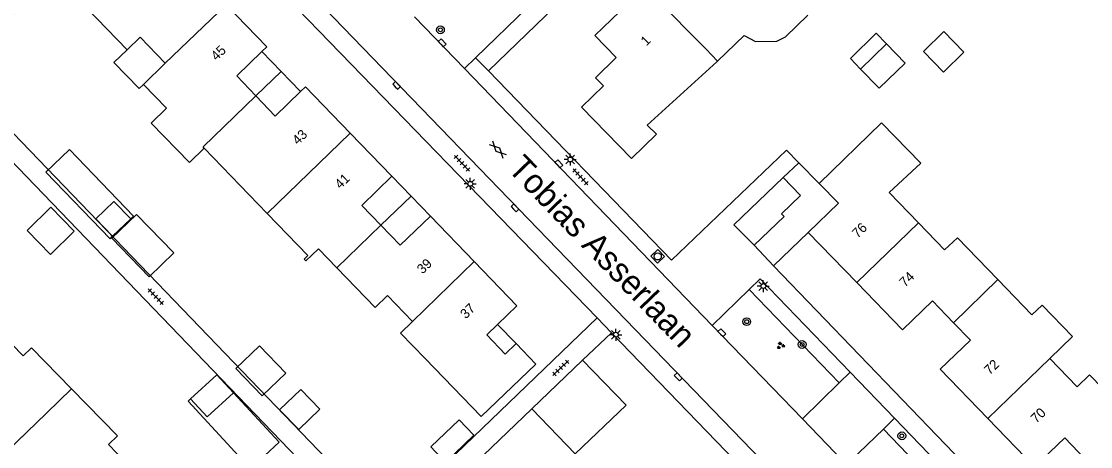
# Model space of a CAD drawing. Extents: x 137999 to 141000, y 397500 to 400501.
# Drawn here: x 138533.8 to 138644.2, y 399406.1 to 399450.1 of the extents above; entities that cross this region are included whole.
import ezdxf

# ---------------------------------------------------------------- set-up
doc = ezdxf.new("R2010")
doc.units = 0
for name, color, linetype in [('gg-afsc-erfafscheiding', 7, 'Continuous'), ('gg-anno-huisnummerreeks BGT', 7, 'Continuous'), ('gg-anno-openbare ruimte label', 7, 'Continuous'), ('gg-bbg-bijgebouw', 7, 'Continuous'), ('gg-bbg-gedigitaliseerde bebouwing', 7, 'Continuous'), ('gg-bbg-gedigitaliseerde bijgebouw', 7, 'Continuous'), ('gg-bbg-hoofdgebouw', 7, 'Continuous'), ('gg-bbg-luifel en loopbrug', 7, 'Continuous'), ('gg-bbg-tussenscheiding', 7, 'Continuous'), ('gg-knt-verharding', 7, 'Continuous'), ('gg-knt-verharding nz', 7, 'Continuous'), ('gt-grn-groengrens', 7, 'Continuous'), ('gt-grn-weggrens', 7, 'Continuous'), ('gt-symb-boom', 7, 'Continuous'), ('gt-symb-gesloten verharding', 7, 'Continuous'), ('gt-symb-groenvak', 7, 'Continuous'), ('gt-symb-kolk', 7, 'Continuous'), ('gt-symb-lichtmast', 7, 'Continuous'), ('gt-symb-rioolschacht', 7, 'Continuous'), ('gt-symb-tegel verharding', 7, 'Continuous')]:
    doc.layers.add(name, color=color, linetype=linetype)

# ---------------------------------------------------------------- blocks, each defined once
blk = doc.blocks.new('gt0-TEG1')
at = {"layer": 'gt-symb-tegel verharding'}
for p, q in [((-1.13, 0), (1.12, 0)), ((-0.9, -0.25), (-0.9, 0.25)), ((-0.45, -0.25), (-0.45, 0.25)), ((0, -0.25), (0, 0.25)), ((0.45, -0.25), (0.45, 0.25)), ((0.9, -0.25), (0.9, 0.25))]:
    blk.add_line(p, q, dxfattribs=at)
blk = doc.blocks.new('gt0-BOOM')
at = {"layer": 'gt-symb-boom'}
for radius in [0.4, 0.2]:
    blk.add_circle((0, 0), radius, dxfattribs=at)
blk = doc.blocks.new('gt0-KOLK')
at = {"layer": 'gt-symb-kolk'}
blk.add_lwpolyline([(0, 0), (0.37, 0), (0.37, 0.4), (-0.38, 0.4), (-0.38, 0), (0, 0)], dxfattribs=at)
blk = doc.blocks.new('gt0-GESVH1')
at = {"layer": 'gt-symb-gesloten verharding'}
for p, q in [((-0.99, -0.26), (0.01, 0.24)), ((0.01, -0.26), (-0.99, 0.24)), ((0.01, 0.24), (1.01, -0.26)), ((1.01, 0.24), (0.01, -0.26))]:
    blk.add_line(p, q, dxfattribs=at)
blk = doc.blocks.new('gt0-LMAST')
at = {"layer": 'gt-symb-lichtmast'}
for p, q in [((-0.18, 0.17), (-0.45, 0.44)), ((0, 0.25), (0, 0.62)), ((0.17, 0.17), (0.44, 0.44)), ((-0.25, 0), (-0.63, 0)), ((-0.18, -0.18), (-0.45, -0.45)), ((0, -0.25), (0, -0.63)), ((0.44, -0.45), (0.17, -0.18)), ((0.25, 0), (0.62, 0))]:
    blk.add_line(p, q, dxfattribs=at)
blk.add_circle((0, 0), 0.25, dxfattribs=at)
blk = doc.blocks.new('gt0-RS')
at = {"layer": 'gt-symb-rioolschacht'}
blk.add_lwpolyline([(-0.5, -0.5), (0.5, -0.5), (0.5, 0.5), (-0.5, 0.5)], close=True, dxfattribs=at)
blk.add_circle((0, 0), 0.375, dxfattribs=at)
blk = doc.blocks.new('gt0-GRVAK')
at = {"layer": 'gt-symb-groenvak'}
for p, q in [((-0.11, 0.19), (-0.23, 0.24)), ((-0.18, 0.15), (0.09, 0.15)), ((-0.09, 0.21), (-0.16, 0.32)), ((-0.05, 0.21), (-0.05, 0.39)), ((0, 0.21), (0.06, 0.32)), ((0.02, 0.19), (0.13, 0.24)), ((0.26, -0.05), (0.2, 0.06)), ((0.31, -0.05), (0.31, 0.13)), ((0.35, -0.05), (0.41, 0.06)), ((-0.24, -0.23), (-0.36, -0.18)), ((-0.32, -0.26), (-0.05, -0.26)), ((-0.23, -0.21), (-0.29, -0.09)), ((-0.18, -0.2), (-0.18, -0.02)), ((-0.14, -0.21), (-0.07, -0.09)), ((-0.12, -0.23), (0, -0.18)), ((0.24, -0.07), (0.12, -0.02)), ((0.17, -0.11), (0.44, -0.11)), ((0.37, -0.07), (0.49, -0.02))]:
    blk.add_line(p, q, dxfattribs=at)

msp = doc.modelspace()

# ---------------------------------------------------------------- linework, layer by layer
at = {"layer": 'gg-afsc-erfafscheiding'}
for p, q in [((138562.3, 399404.95), (138532.59, 399435.85)), ((138586.5, 399410.04), (138575.63, 399399.61))]:
    msp.add_line(p, q, dxfattribs=at)
msp.add_lwpolyline([(138571.46, 399398.46), (138526.79, 399444.89), (138537.2, 399454.93)], dxfattribs=at)
at = {"layer": 'gg-bbg-bijgebouw'}
msp.add_line((138591.73, 399415.08), (138586.5, 399410.04), dxfattribs=at)
msp.add_lwpolyline([(138586.5, 399410.04), (138591, 399405.38), (138596.25, 399410.42), (138591.73, 399415.08)], dxfattribs=at)
at = {"layer": 'gg-bbg-gedigitaliseerde bebouwing'}
for p, q in [((138538.62, 399453.46), (138544.71, 399447.15)), ((138546.39, 399443.57), (138548.64, 399445.78)), ((138605.61, 399445.91), (138598.43, 399439.35)), ((138605.61, 399445.91), (138605.7, 399445.99)), ((138552.68, 399436.98), (138559.19, 399430.24)), ((138626.69, 399435.42), (138623.43, 399432.39)), ((138623.43, 399432.39), (138626.45, 399429.26)), ((138563.38, 399425.88), (138559.19, 399430.24)), ((138564.47, 399426.58), (138566.38, 399424.6)), ((138533.97, 399415.52), (138531.66, 399417.91)), ((138542.79, 399406.34), (138544.51, 399404.55))]:
    msp.add_line(p, q, dxfattribs=at)
for points in [[(138605.7, 399445.99), (138608.43, 399448.64), (138609.62, 399448.01), (138611.83, 399448.04), (138612.7, 399448.5), (138615.01, 399450.73)], [(138544.71, 399447.15), (138546.06, 399448.45), (138548.64, 399445.78)], [(138552.68, 399436.98), (138551.16, 399435.51), (138547.18, 399439.57), (138548.77, 399441.13), (138546.39, 399443.57)], [(138626.45, 399429.26), (138629.15, 399426.46), (138630.48, 399427.73), (138634.66, 399423.39)], [(138564.47, 399426.58), (138563.17, 399425.33), (138563, 399425.51), (138563.38, 399425.88)], [(138566.38, 399424.6), (138570.32, 399420.51), (138571.61, 399421.76), (138574.19, 399419.08)], [(138640.03, 399415.24), (138642.37, 399417.5), (138639.21, 399420.77), (138638.16, 399419.76), (138634.66, 399423.39)], [(138575.48, 399415.25), (138572.93, 399417.85), (138574.19, 399419.08)], [(138538.97, 399412.12), (138534.82, 399416.35), (138533.97, 399415.52)], [(138575.48, 399415.25), (138581.28, 399409.24), (138586.92, 399414.64)], [(138640.03, 399415.24), (138642.83, 399412.33), (138644.12, 399413.57), (138646.84, 399410.75)], [(138542.79, 399406.34), (138543.73, 399407.26), (138538.97, 399412.12)]]:
    msp.add_lwpolyline(points, dxfattribs=at)
at = {"layer": 'gg-bbg-gedigitaliseerde bijgebouw'}
for p, q in [((138623.14, 399447.76), (138620.46, 399445.16)), ((138543.21, 399427.88), (138545.09, 399429.69))]:
    msp.add_line(p, q, dxfattribs=at)
for points in [[(138626.96, 399446.97), (138629.02, 399444.84), (138631.14, 399446.9), (138629.08, 399449.03), (138626.96, 399446.97)], [(138623.14, 399447.76), (138625.07, 399445.78), (138622.39, 399443.17), (138620.46, 399445.16)], [(138545.09, 399429.69), (138543.35, 399431.48), (138541.48, 399429.68), (138543.21, 399427.88)], [(138555.68, 399411.7), (138553.96, 399413.56), (138551.26, 399411.07)], [(138551.26, 399411.07), (138552.99, 399409.2), (138555.68, 399411.7)], [(138560.46, 399409.93), (138562.64, 399412.03), (138564.61, 399409.99), (138562.43, 399407.89), (138560.46, 399409.93)], [(138577.61, 399404.51), (138576.08, 399406.1), (138579, 399408.92), (138580.53, 399407.33), (138577.61, 399404.51)]]:
    msp.add_lwpolyline(points, dxfattribs=at)
at = {"layer": 'gg-bbg-hoofdgebouw'}
for p, q in [((138567.76, 399438.52), (138572.05, 399434.07)), ((138576.03, 399429.96), (138580.57, 399425.26)), ((138615.05, 399428.28), (138620.07, 399423.08)), ((138584.88, 399416.78), (138586.92, 399414.64))]:
    msp.add_line(p, q, dxfattribs=at)
for points in [[(138598.43, 399439.35), (138599.4, 399438.42), (138596.8, 399435.91), (138591.65, 399441.23), (138593.9, 399443.41), (138593.07, 399444.26), (138595.23, 399446.35), (138593.03, 399448.62), (138598.18, 399453.61)], [(138554.95, 399451.8), (138559.14, 399447.46), (138558.62, 399446.96)], [(138558.62, 399446.96), (138556.03, 399444.45), (138558.01, 399442.38)], [(138558.01, 399442.38), (138560, 399440.3), (138562.6, 399442.83)], [(138562.6, 399442.83), (138563.12, 399443.33), (138567.76, 399438.52)], [(138616.19, 399433.32), (138622.62, 399439.59), (138626.69, 399435.42)], [(138572.05, 399434.07), (138568.94, 399431.06), (138570.93, 399429.01)], [(138616.19, 399433.32), (138618.17, 399431.29), (138615.05, 399428.28)], [(138570.93, 399429.01), (138572.92, 399426.95), (138576.03, 399429.96)], [(138580.57, 399425.26), (138584.97, 399420.69), (138582.98, 399418.77)], [(138620.07, 399423.08), (138624.78, 399418.2), (138627.9, 399421.21), (138630.08, 399418.94)], [(138582.98, 399418.77), (138581.86, 399417.69), (138583.75, 399415.7), (138584.88, 399416.78)], [(138630.08, 399418.94), (138631.81, 399417.14), (138628.7, 399414.14), (138633.6, 399409.05)], [(138633.6, 399409.05), (138638.43, 399404.04), (138641.55, 399407.05), (138643.71, 399404.8)]]:
    msp.add_lwpolyline(points, dxfattribs=at)
at = {"layer": 'gg-bbg-luifel en loopbrug'}
for p, q in [((138558.62, 399446.96), (138560.61, 399444.89)), ((138560.61, 399444.89), (138558.01, 399442.38)), ((138560.61, 399444.89), (138562.6, 399442.83)), ((138572.05, 399434.07), (138574.05, 399432.01)), ((138570.93, 399429.01), (138574.05, 399432.01)), ((138574.05, 399432.01), (138576.03, 399429.96)), ((138584.88, 399416.78), (138582.98, 399418.77))]:
    msp.add_line(p, q, dxfattribs=at)
for points in [[(138620.46, 399445.16), (138619.41, 399446.24), (138622.09, 399448.85), (138623.14, 399447.76)], [(138546.39, 399443.57), (138545.95, 399443.14), (138543.35, 399445.84), (138544.71, 399447.15)], [(138545.09, 399429.69), (138545.37, 399429.96), (138538.74, 399436.84), (138536.3, 399434.49), (138542.94, 399427.61), (138543.21, 399427.88)], [(138534.37, 399428.46), (138536.84, 399430.88), (138539.25, 399428.41), (138536.79, 399425.99), (138534.37, 399428.46)], [(138543.13, 399427.68), (138546.98, 399423.69), (138549.53, 399426.15), (138545.69, 399430.14), (138543.13, 399427.68)], [(138555.94, 399414.21), (138558.37, 399416.55), (138561.1, 399413.71), (138558.67, 399411.37), (138555.94, 399414.21)], [(138551.26, 399411.07), (138551, 399410.83), (138557.45, 399403.85), (138560.41, 399406.59), (138555.68, 399411.7)]]:
    msp.add_lwpolyline(points, dxfattribs=at)
at = {"layer": 'gg-bbg-tussenscheiding'}
for p, q in [((138598.18, 399453.61), (138604.5, 399447.21)), ((138554.95, 399451.8), (138548.64, 399445.78)), ((138604.5, 399447.21), (138605.7, 399445.99)), ((138567.76, 399438.52), (138559.19, 399430.24)), ((138626.45, 399429.26), (138620.07, 399423.08)), ((138566.38, 399424.6), (138570.93, 399429.01)), ((138580.57, 399425.26), (138574.19, 399419.08)), ((138630.08, 399418.94), (138634.66, 399423.39)), ((138640.03, 399415.24), (138633.6, 399409.05)), ((138538.97, 399412.12), (138536.37, 399409.58)), ((138529.99, 399403.45), (138536.37, 399409.58))]:
    msp.add_line(p, q, dxfattribs=at)
msp.add_lwpolyline([(138552.68, 399436.98), (138552.55, 399437.12), (138558.01, 399442.38)], dxfattribs=at)
at = {"layer": 'gg-knt-verharding'}
for p, q in [((138582.02, 399444.96), (138635.46, 399496.59)), ((138531.23, 399486.57), (138618.77, 399395.87)), ((138593.25, 399419.43), (138548.45, 399465.77)), ((138580.7, 399446.33), (138586.1, 399451.55)), ((138579.54, 399445.21), (138574.38, 399450.56)), ((138579.54, 399445.21), (138580.7, 399446.33)), ((138579.54, 399445.21), (138605.14, 399418.66)), ((138616.19, 399433.32), (138614.09, 399435.48)), ((138615.05, 399428.28), (138611.48, 399424.83)), ((138605.14, 399418.66), (138608.96, 399422.39)), ((138571.46, 399398.46), (138593.25, 399419.43)), ((138605.14, 399418.66), (138614.47, 399408.99)), ((138591.73, 399415.08), (138594.73, 399417.89)), ((138614.83, 399397.11), (138594.73, 399417.89)), ((138619.4, 399413.82), (138618.27, 399412.72)), ((138618.27, 399412.72), (138614.47, 399408.99)), ((138614.47, 399408.99), (138618.66, 399404.64)), ((138623.96, 399409.09), (138622.84, 399407.95)), ((138632.98, 399399.72), (138623.96, 399409.09)), ((138622.84, 399407.95), (138619.42, 399404.66)), ((138622.84, 399407.95), (138631.82, 399398.61))]:
    msp.add_line(p, q, dxfattribs=at)
for points in [[(138614.09, 399435.48), (138612.82, 399436.79), (138600.92, 399425.41), (138582.02, 399444.96)], [(138612.47, 399433.96), (138607.39, 399429.04), (138609.47, 399426.96)], [(138609.47, 399426.96), (138612.58, 399429.92), (138612.3, 399430.2), (138614.26, 399432.08), (138612.47, 399433.96)], [(138611.48, 399424.83), (138651.46, 399383.27), (138647.96, 399379.83), (138669.33, 399357.5)], [(138608.96, 399422.39), (138610.09, 399423.49), (138619.4, 399413.82)]]:
    msp.add_lwpolyline(points, dxfattribs=at)
at = {"layer": 'gg-knt-verharding nz'}
msp.add_line((138623.96, 399409.09), (138619.4, 399413.82), dxfattribs=at)
at = {"layer": 'gt-grn-groengrens'}
msp.add_line((138608.96, 399422.39), (138618.27, 399412.72), dxfattribs=at)
at = {"layer": 'gt-grn-weggrens'}
for p, q in [((138582.02, 399444.96), (138580.7, 399446.33)), ((138612.47, 399433.96), (138614.09, 399435.48)), ((138611.48, 399424.83), (138609.47, 399426.96)), ((138594.73, 399417.89), (138593.25, 399419.43))]:
    msp.add_line(p, q, dxfattribs=at)

# ---------------------------------------------------------------- block references
at = {"layer": 'gt-symb-boom'}
for p in [(138577.07, 399449.21), (138608.71, 399419.05), (138614.43, 399416.69), (138624.73, 399407.25)]:
    msp.add_blockref('gt0-BOOM', p, dxfattribs=at)
at = {"layer": 'gt-symb-gesloten verharding', "rotation": -45.000000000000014}
msp.add_blockref('gt0-GESVH1', (138583, 399436.84), dxfattribs=at)
at = {"layer": 'gt-symb-groenvak'}
msp.add_blockref('gt0-GRVAK', (138612.2, 399416.58), dxfattribs=at)
at = {"layer": 'gt-symb-kolk'}
for p, rotation in [((138577.11, 399447.73), -46.05341047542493), ((138572.4, 399443.33), -46.05341047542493), ((138589.16, 399435.23), -46.05341047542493), ((138584.63, 399430.67), -46.05341047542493), ((138606, 399417.77), -46.05341047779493), ((138601.49, 399413.2), -46.05341047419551)]:
    msp.add_blockref('gt0-KOLK', p, dxfattribs=dict(at, rotation=rotation))
at = {"layer": 'gt-symb-lichtmast'}
for p in [(138590.48, 399435.81), (138580.15, 399433.3), (138610.42, 399422.73), (138595.19, 399417.7)]:
    msp.add_blockref('gt0-LMAST', p, dxfattribs=at)
at = {"layer": 'gt-symb-rioolschacht', "rotation": -46.05341047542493}
msp.add_blockref('gt0-RS', (138599.51, 399425.8), dxfattribs=at)
at = {"layer": 'gt-symb-tegel verharding'}
for p, rotation in [((138579.3, 399435.42), 133.01389341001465), ((138591.53, 399434.03), 133.01389341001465), ((138547.67, 399421.63), -46.29643001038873), ((138589.5, 399414.27), 43.946589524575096)]:
    msp.add_blockref('gt0-TEG1', p, dxfattribs=dict(at, rotation=rotation))

# ---------------------------------------------------------------- texts
at = {"layer": 'gg-anno-huisnummerreeks BGT'}
for s, rotation, p in [('1', 44.1, (138598.34, 399447.49)), ('45', 44, (138553.94, 399445.96)), ('43', 43.9, (138562.34, 399437.26)), ('41', 43.9, (138566.73, 399432.71)), ('76', 44, (138620.16, 399427.62)), ('39', 43.9, (138575.22, 399423.92)), ('74', 43.9, (138625.05, 399422.56)), ('37', 43.9, (138579.69, 399419.28)), ('72', 43.9, (138633.8, 399413.49)), ('70', 43.9, (138638.62, 399408.49))]:
    msp.add_text(s, height=1, rotation=rotation, dxfattribs=at).set_placement(p)
at = {"layer": 'gg-anno-openbare ruimte label'}
msp.add_text('Tobias Asserlaan', height=2.5, rotation=314, dxfattribs=at).set_placement((138583.92, 399434.76))

doc.saveas('drawing.dxf')
